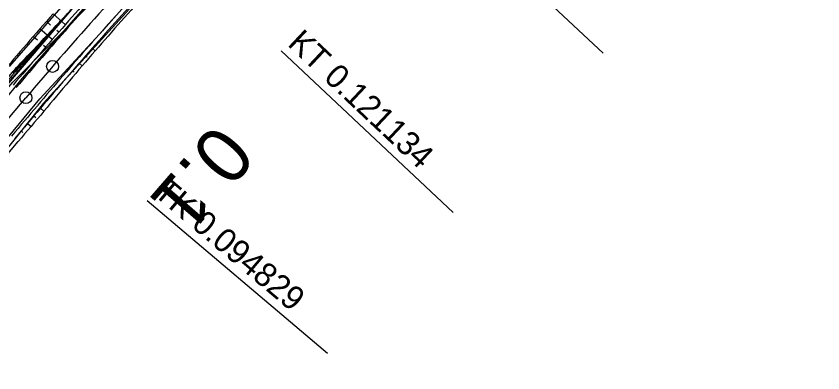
# Model space of a CAD drawing. Extents: x -495905 to -478420, y -1113297 to -1107716.
# Drawn here: x -480531 to -480429.6, y -1112923.5 to -1112878.7 of the extents above; entities that cross this region are included whole.
import ezdxf

# ---------------------------------------------------------------- set-up
doc = ezdxf.new("R2010")
doc.units = 0
for name, color, linetype in [('2D_VRSTEVNICE', 7, 'Continuous'), ('C14_HATCH_SLOPE_L', 7, 'Continuous'), ('C14_HATCH_SLOPE_R', 7, 'Continuous'), ('C14_HECTOMETRY', 7, 'Continuous'), ('C14_HLBODY', 7, 'Continuous'), ('C14_HRANA_TELESO', 7, 'Continuous'), ('C14_KORUNA', 7, 'Continuous'), ('C14_OSA', 7, 'Continuous'), ('C14_PRIKOP', 7, 'Continuous'), ('C14_VOZOVKA', 7, 'Continuous'), ('C14_ZPEVKRAJ', 7, 'Continuous'), ('ODVODNĚNÍ PLOŠNÉ', 7, 'Continuous'), ('VODNÍ PLOCHY', 7, 'Continuous'), ('zamereni', 7, 'Continuous')]:
    doc.layers.add(name, color=color, linetype=linetype)

msp = doc.modelspace()

# ---------------------------------------------------------------- linework, layer by layer
at = {"layer": '2D_VRSTEVNICE'}
msp.add_open_spline([(-480524.02, -1112877.81), (-480524.02, -1112877.81), (-480531.08, -1112885.66), (-480531.28, -1112885.89), (-480531.72, -1112886.41), (-480531.86, -1112886.58), (-480533.76, -1112888.85), (-480533.99, -1112889.11), (-480536.52, -1112892.14), (-480534.16, -1112889.11), (-480533.9, -1112888.8), (-480532.21, -1112886.64), (-480531.85, -1112886.2), (-480531.46, -1112885.7), (-480531.27, -1112885.49), (-480524.02, -1112877.81), (-480524.02, -1112877.81), (-480523.62, -1112877.3), (-480519.65, -1112872.2)], degree=2, dxfattribs=at)
at = {"layer": 'C14_HATCH_SLOPE_L'}
for p, q in [((-480524.79, -1112879.73), (-480526.33, -1112878.36)), ((-480526.64, -1112879.77), (-480527.16, -1112879.31)), ((-480526.44, -1112881.61), (-480527.99, -1112880.26)), ((-480525.62, -1112880.67), (-480525.87, -1112880.45)), ((-480528.3, -1112881.67), (-480528.82, -1112881.21)), ((-480527.27, -1112882.56), (-480527.52, -1112882.34))]:
    msp.add_line(p, q, dxfattribs=at)
at = {"layer": 'C14_HATCH_SLOPE_R'}
for p, q in [((-480521.41, -1112882.7), (-480521.05, -1112883.03)), ((-480522.23, -1112883.64), (-480522.05, -1112883.8)), ((-480523.05, -1112884.57), (-480522.67, -1112884.91)), ((-480521.86, -1112883.97), (-480521.86, -1112883.97)), ((-480523.87, -1112885.51), (-480523.67, -1112885.69)), ((-480523.47, -1112885.86), (-480523.47, -1112885.86)), ((-480527.92, -1112890.23), (-480527.48, -1112890.61)), ((-480528.73, -1112891.19), (-480528.51, -1112891.38)), ((-480528.28, -1112891.57), (-480528.28, -1112891.57)), ((-480529.54, -1112892.14), (-480529.09, -1112892.52)), ((-480530.35, -1112893.09), (-480530.12, -1112893.28)), ((-480529.9, -1112893.47), (-480529.9, -1112893.47))]:
    msp.add_line(p, q, dxfattribs=at)
at = {"layer": 'C14_HECTOMETRY'}
msp.add_circle((-480526.39, -1112884.98), 0.75, dxfattribs=at)
at = {"layer": 'C14_HLBODY'}
for p, q in [((-480478.81, -1112862.97), (-480457.19, -1112883.32)), ((-480497.67, -1112883), (-480476.04, -1112903.36)), ((-480514.49, -1112901.83), (-480491.82, -1112921.03))]:
    msp.add_line(p, q, dxfattribs=at)
msp.add_circle((-480529.75, -1112888.91), 0.75, dxfattribs=at)
at = {"layer": 'C14_HRANA_TELESO'}
msp.add_line((-480533.94, -1112898.24), (-480530.71, -1112894.43), dxfattribs=at)
for centre, radius, start, end in [((-480145.33, -1113208.87), 497.33, 137.9203, 138.4933), ((-480147.91, -1113211.72), 504.31, 138.6229, 139.1959), ((-480145.34, -1113208.81), 497.28, 138.4983, 139.0713), ((-480147.5, -1113211.22), 504.3, 139.269, 139.842), ((-480144.68, -1113207.97), 497.24, 139.1937, 139.7667), ((-480145.21, -1113208.52), 497.19, 139.6794, 140.2524), ((-479391.79, -1113857.44), 1491.49, 139.59171, 139.78375)]:
    msp.add_arc(centre, radius, start, end, dxfattribs=at)
at = {"layer": 'C14_KORUNA'}
for centre, radius, start, end in [((-480148.17, -1113212.01), 497.75, 137.4326, 138.0055), ((-480148.17, -1113212.01), 502.25, 138.0055, 138.5785), ((-480148.17, -1113212.01), 502.25, 138.5785, 139.1515), ((-480148.17, -1113212.01), 497.75, 138.0055, 138.5785), ((-480148.17, -1113212.01), 497.75, 138.5785, 139.1515), ((-480148.17, -1113212.01), 502.25, 139.1515, 139.7244), ((-480148.17, -1113212.01), 497.75, 139.1515, 139.7244), ((-479389.95, -1113857.09), 1493.25, 139.64777, 139.83959)]:
    msp.add_arc(centre, radius, start, end, dxfattribs=at)
at = {"layer": 'C14_OSA'}
msp.add_line((-480591.03, -1112961.28), (-480529.75, -1112888.91), dxfattribs=at)
msp.add_arc((-480148.17, -1113212.01), 500, 136.7297, 139.744, dxfattribs=at)
at = {"layer": 'C14_PRIKOP'}
for start, end in [(138.0055, 138.5785), (138.5785, 139.1515), (139.1515, 139.7244)]:
    msp.add_arc((-480148.17, -1113212.01), 502.92, start, end, dxfattribs=at)
at = {"layer": 'C14_VOZOVKA'}
for centre, radius, start, end in [((-480148.17, -1113212.01), 501.75, 138.0055, 138.5785), ((-480148.17, -1113212.01), 498.25, 138.0055, 138.5785), ((-480148.17, -1113212.01), 501.75, 138.5785, 139.1515), ((-480148.17, -1113212.01), 498.25, 138.5785, 139.1515), ((-480148.17, -1113212.01), 501.75, 139.1515, 139.7244), ((-480148.17, -1113212.01), 498.25, 139.1515, 139.7244), ((-479389.19, -1113857.74), 1494.75, 139.64786, 139.83949)]:
    msp.add_arc(centre, radius, start, end, dxfattribs=at)
at = {"layer": 'C14_ZPEVKRAJ'}
for centre, radius, start, end in [((-480148.17, -1113212.01), 501.75, 138.0055, 138.5785), ((-480148.17, -1113212.01), 498.25, 138.0055, 138.5785), ((-480148.17, -1113212.01), 501.75, 138.5785, 139.1515), ((-480148.17, -1113212.01), 498.25, 138.5785, 139.1515), ((-480148.17, -1113212.01), 501.75, 139.1515, 139.7244), ((-480148.17, -1113212.01), 498.25, 139.1515, 139.7244), ((-479389.19, -1113857.74), 1494.75, 139.64786, 139.83949)]:
    msp.add_arc(centre, radius, start, end, dxfattribs=at)
at = {"layer": 'ODVODNĚNÍ PLOŠNÉ'}
msp.add_lwpolyline([(-480694.9, -1113059.94), (-480667.93, -1113059.49), (-480653.74, -1113047.32), (-480642.35, -1113022.32), (-480635.5, -1112989.75), (-480627.89, -1112957.21), (-480579.74, -1112948.18), (-480566.18, -1112926.07), (-480548.4, -1112906.66), (-480531.37, -1112886.97), (-480511.79, -1112867.13), (-480489.05, -1112844.36), (-480463.74, -1112827.55), (-480444.49, -1112809.73), (-480465.44, -1112785.99), (-480488.34, -1112766.74), (-480513.53, -1112747.67), (-480541.81, -1112722.86), (-480567.11, -1112699.96), (-480605.77, -1112673.98)], dxfattribs=at)
at = {"layer": 'VODNÍ PLOCHY'}
msp.add_lwpolyline([(-480386.12, -1112764.09), (-480452.3, -1112810.94), (-480467.42, -1112821.63), (-480486.22, -1112837.02), (-480524.02, -1112877.81), (-480577.62, -1112940.45), (-480584.41, -1112945.1), (-480590.7, -1112946.73)], dxfattribs=at)
at = {"layer": 'zamereni'}
for p, q in [((-480500.12, -1112857.91), (-480520.01, -1112880.37)), ((-480527.52, -1112889.61), (-480499.67, -1112858.99)), ((-480531.82, -1112884.99), (-480524.69, -1112876.86)), ((-480531.39, -1112885.83), (-480524.02, -1112877.81)), ((-480522.53, -1112877.75), (-480530.2, -1112886.46)), ((-480528, -1112889.05), (-480520.01, -1112880.37)), ((-480530.2, -1112886.46), (-480560.29, -1112922.84)), ((-480557.96, -1112925.39), (-480528, -1112889.05)), ((-480527.52, -1112889.61), (-480557.21, -1112926.33))]:
    msp.add_line(p, q, dxfattribs=at)

# ---------------------------------------------------------------- texts
at = {"layer": 'C14_HECTOMETRY'}
msp.add_text('0.1', height=6.999, rotation=229.1058, dxfattribs=at).set_placement((-480505.91, -1112891.89))
at = {"layer": 'C14_HLBODY'}
for s, rotation, p in [('KT 0.121134', 316.7297, (-480496.98, -1112882.27)), ('TK 0.094829', 319.744, (-480513.84, -1112901.07))]:
    msp.add_text(s, height=2.999, rotation=rotation, dxfattribs=at).set_placement(p)

doc.saveas('drawing.dxf')
